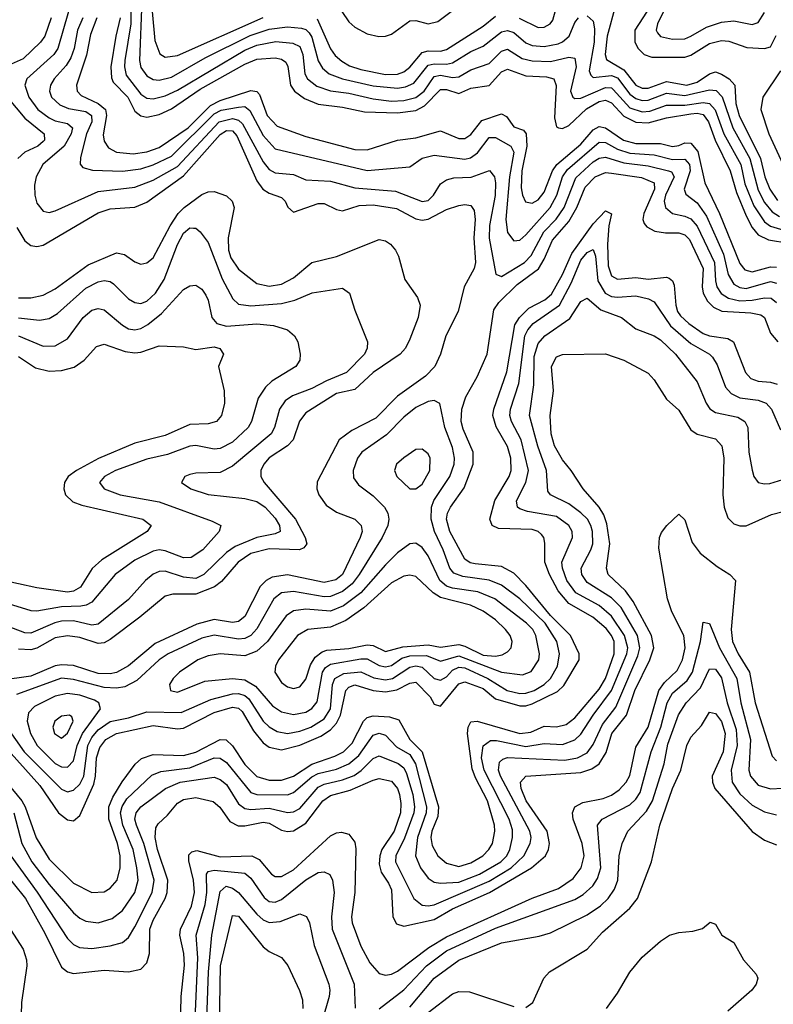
# Model space of a CAD drawing. Header units: inches. Extents: x 501365 to 657855, y 482276 to 547543.
# Tile 385 of 656: x 584474 to 586939, y 506484 to 509704. Entities that reach past the tile are written whole.
import ezdxf

# ---------------------------------------------------------------- set-up
doc = ezdxf.new("R2010")
doc.units = ezdxf.units.IN
doc.header["$MEASUREMENT"] = 0
doc.layers.add('A5580', color=7, linetype='Continuous')

msp = doc.modelspace()

# ---------------------------------------------------------------- linework, layer by layer
at = {"layer": 'A5580', "color": 5}
for points, elevation in [([(584837.2, 509770), (584836.9, 509690), (584817.8, 509570), (584816.5, 509550), (584822.1, 509522.1), (584870, 509460.4), (584890, 509447.6), (584910, 509445.2), (584950, 509455), (584990, 509473.7), (585210, 509603.7), (585250, 509620.6), (585312.1, 509632.1), (585366.9, 509626.9), (585390, 509616), (585399.8, 509590), (585406.6, 509526.6), (585415.7, 509510), (585445.9, 509485.9), (585490, 509470.8), (585550, 509464), (585630, 509444.7), (585690, 509437.4), (585730, 509439.5), (585770, 509449.4), (585797.1, 509470), (585830, 509518.1), (585850, 509522.8), (585890, 509514.2), (585910, 509516.8), (585950, 509539.9), (586010, 509560.6), (586050, 509600.7), (586070, 509606.8), (586117.3, 509577.3), (586150, 509568.9), (586210, 509566.5), (586270, 509580.8), (586290, 509578), (586294.3, 509550), (586275.9, 509470), (586283.8, 509450), (586290, 509445.5), (586310, 509447.3), (586390, 509481.6), (586410, 509480.5), (586415.9, 509475.9), (586470, 509415.9), (586510, 509402.3), (586535.6, 509404.4), (586590, 509423.8), (586650, 509424), (586710, 509432.6), (586730, 509429.8), (586749, 509409), (586777.6, 509330), (586832.9, 509230), (586846.5, 509166.5), (586875.3, 509095.3), (586910, 509042.7), (586930, 509028.2), (587010, 509004.6)], 2440), ([(584873.5, 509766.5), (584866.1, 509570), (584870, 509547.9), (584890, 509519.6), (584910, 509508), (584930, 509505.7), (584970, 509515.6), (585080.9, 509579.1), (585227.7, 509652.3), (585290, 509672.2), (585350, 509680.2), (585395.7, 509675.7), (585410, 509671.8), (585420.9, 509660.9), (585430, 509647), (585450, 509568.8), (585464.7, 509544.7), (585486.7, 509526.7), (585529.3, 509510), (585630, 509487.9), (585710, 509479.5), (585735.8, 509484.2), (585763.3, 509496.7), (585810, 509554.7), (585830, 509559.9), (585870, 509558.2), (585890, 509562.3), (585950, 509599.5), (585990, 509616.6), (586050, 509663.6), (586070, 509668), (586090, 509661.8), (586130, 509628.5), (586150, 509619.8), (586190, 509616.5), (586235.4, 509624.6), (586250, 509630.9), (586271.5, 509650), (586290, 509694), (586301.6, 509710)], 2460), ([(586108.2, 509708.2), (586170, 509677.9), (586190, 509678.9), (586209.6, 509690.4), (586217.5, 509702.5), (586235.1, 509764.9)], 2480), ([(584633.7, 509730), (584598.5, 509610), (584584.8, 509590), (584496.6, 509510), (584490.1, 509490), (584503.3, 509450), (584533.2, 509410), (584570, 509382.8), (584590, 509373.3), (584630, 509364.4), (584646, 509350), (584642, 509330), (584618.9, 509290), (584549.6, 509230), (584527.9, 509190), (584522.3, 509162.3), (584522.8, 509130), (584530, 509103.6), (584550, 509077.7), (584570, 509073.5), (584590, 509078.2), (584730, 509141.4), (584850, 509156.2), (584910, 509178.7), (584990, 509224.1), (585126.8, 509370), (585170, 509381.1), (585190, 509375.4), (585203.1, 509363.1), (585270, 509238.5), (585290, 509213.8), (585310, 509203), (585370, 509198), (585410, 509180.1), (585490, 509175.6), (585570, 509154.1), (585702.8, 509142.8), (585790, 509109.1), (585810, 509112.8), (585828, 509130), (585850, 509167.4), (585870, 509180.5), (585893.8, 509186.2), (585951, 509189), (586010.6, 509210.6), (586026.7, 509190), (586030.5, 509170), (586029.2, 509129.2), (586011.2, 509031.2), (586009.3, 508989.3), (586031.1, 508871.1), (586050, 508864.4), (586124.8, 508910), (586147.6, 508932.4), (586188.3, 509010), (586228.7, 509051.3), (586254.5, 509090), (586293.1, 509186.9), (586350, 509238.9), (586370, 509251.4), (586390, 509254.2), (586450, 509235.9), (586530, 509225.5), (586596.8, 509210), (586605.8, 509205.8), (586614.8, 509190), (586586.5, 509130), (586582.1, 509110), (586586.5, 509090), (586610, 509070.1), (586650, 509061.7), (586670, 509052.3), (586690, 509028.8), (586747, 508910), (586750, 508850), (586754.8, 508830), (586768.6, 508808.6), (586792.8, 508792.8), (586830, 508784.8), (586870, 508786.4), (586910, 508794.2), (586932.7, 508792.7), (586950, 508778.7)], 2340), ([(584907.6, 509730), (584915.3, 509635.3), (584932.5, 509592.5), (584950, 509581.7), (584990, 509586.8), (585270, 509710.5)], 2480), ([(585527.8, 509730), (585550, 509696.2), (585570, 509679.5), (585610, 509657.9), (585648.3, 509648.3), (585670, 509649.7), (585690, 509656.1), (585750, 509699.8), (585770, 509700.7), (585810, 509690.6), (585841.9, 509698.1), (585885.8, 509730)], 2520), ([(586423.5, 509750), (586395.6, 509650), (586388.7, 509590), (586393.3, 509573.3), (586450, 509539.5), (586490, 509489.8), (586510, 509480.3), (586530, 509479.9), (586590, 509501.9), (586656.9, 509490), (586690, 509499.5), (586730, 509526.5), (586750, 509532.7), (586770, 509525.8), (586794.5, 509510), (586813.1, 509490), (586816.8, 509430), (586827.9, 509390), (586897.5, 509250), (586912.1, 509190), (586928, 509150), (586952.6, 509112.6)], 2480), ([(586539.1, 509750), (586486.4, 509670), (586485.9, 509630), (586497.2, 509610), (586517, 509590), (586541.7, 509581.7), (586650, 509581.3), (586670, 509588), (586730, 509625.8), (586770, 509635.9), (586793.7, 509633.7), (586853.2, 509613.2), (586910, 509609.1), (586930, 509615.3), (586948.4, 509651.6)], 2520), ([(586583, 509737), (586560.7, 509690), (586555.7, 509670), (586560.3, 509660.3), (586570, 509648.3), (586610, 509639.5), (586650, 509641.1), (586670, 509649.4), (586721, 509679), (586770, 509695.1), (586810, 509699.9), (586870, 509687.9), (586890, 509694.2), (586910, 509727.1)], 2540), ([(584576.4, 509710), (584555.9, 509650), (584541.9, 509630), (584484.6, 509575.4), (584426, 509550)], 2320), ([(584679.9, 509710), (584663, 509670), (584651.5, 509610), (584640.5, 509579.5), (584625.9, 509554.1), (584586.5, 509510), (584574.7, 509490), (584571.3, 509470), (584578.2, 509450), (584604.8, 509424.8), (584633.7, 509413.7), (584690, 509403.3), (584709, 509390), (584709.2, 509370), (584692.1, 509330), (584672.9, 509252.8), (584671.7, 509231.7), (584680.6, 509220.6), (584711.9, 509211.9), (584810, 509208.7), (584870, 509216), (584910, 509229.3), (584970, 509257.8), (585110, 509396.1), (585132.5, 509407.6), (585190, 509418.1), (585210, 509419.4), (585227.1, 509407.1), (585270, 509324.5), (585310, 509281.3), (585610, 509210.8), (585750, 509222.5), (585790, 509250.6), (585830, 509260.5), (585930, 509247.3), (585948.3, 509251.7), (585971.1, 509268.9), (586010, 509318.5), (586030, 509318.6), (586081, 509290), (586090, 509270), (586075.8, 509190), (586064.3, 509050), (586070, 509007.9), (586090, 508980.8), (586110, 508982.5), (586130, 509000.1), (586209.4, 509090), (586231.2, 509130), (586249.3, 509190), (586265.6, 509214.4), (586370, 509303.6), (586390, 509301.9), (586430, 509280.4), (586470, 509267.8), (586550, 509261.9), (586610, 509246.1), (586650, 509247.7), (586664.7, 509230), (586667.3, 509210), (586647.5, 509150), (586652.7, 509132.7), (586690, 509104.6), (586721.1, 509061.1), (586776.5, 508936.5), (586792.1, 508870), (586810, 508839.2), (586830, 508827.5), (586850, 508825.1), (586930, 508847.7), (586950, 508842.4)], 2360), ([(584726.1, 509710), (584705.1, 509654.9), (584691.9, 509588.1), (584659.2, 509490), (584661.6, 509470), (584675.3, 509455.3), (584730, 509429.6), (584754.1, 509410), (584757.2, 509390), (584746.7, 509326.7), (584750, 509306.2), (584764.2, 509284.2), (584790.6, 509270.6), (584845.4, 509265.4), (584890, 509271.8), (584930, 509286.1), (585025, 509350), (585097.4, 509422.6), (585130, 509439.4), (585230, 509471.9), (585250, 509469.3), (585258.7, 509458.7), (585283.4, 509390), (585315.7, 509355.7), (585410, 509322.1), (585570, 509279.3), (585610, 509278.5), (585709.7, 509310), (585770, 509317.9), (585850, 509339.9), (585910, 509315.3), (585930, 509315.6), (585950, 509328), (585985.6, 509374.4), (586050, 509396.1), (586066.8, 509386.8), (586090, 509353.8), (586122.3, 509342.3), (586130.9, 509330.9), (586132.6, 509290), (586117, 509210), (586114.1, 509154.1), (586118.2, 509130), (586128.5, 509108.5), (586150, 509103.3), (586170, 509114.4), (586190, 509139.3), (586216.7, 509210), (586230.7, 509230), (586310, 509296.9), (586350, 509343.7), (586370, 509354.4), (586390, 509349.8), (586449.3, 509310), (586490, 509298.4), (586570, 509298.9), (586610, 509289.3), (586630, 509292.1), (586650, 509301.2), (586670, 509300.2), (586692.6, 509272.6), (586714.9, 509170), (586763.4, 509070), (586830, 508906.6), (586846, 508886), (586870, 508878.8), (586930, 508895.9), (586950, 508894.8)], 2380), ([(584802.9, 509710), (584788, 509650), (584771.6, 509550), (584773.5, 509513.5), (584779.2, 509499.2), (584827.1, 509450), (584850, 509404.5), (584870, 509389), (584890, 509384.8), (584930, 509393.4), (584970, 509412.1), (585064, 509476), (585210, 509558.4), (585250, 509574.3), (585310, 509579.4), (585330, 509575), (585344.4, 509564.4), (585351, 509551), (585359.4, 509490), (585373, 509470), (585405.5, 509445.5), (585450, 509427.4), (585530, 509417.9), (585602.1, 509402.1), (585710, 509398.7), (585770, 509407.3), (585798, 509422), (585850, 509475.5), (585870, 509475.3), (585910, 509462.4), (585950, 509479.5), (586010, 509488.4), (586050, 509532.8), (586070, 509542.3), (586130, 509519.9), (586197, 509517), (586221.3, 509510), (586228.7, 509488.7), (586223.1, 509383.1), (586230, 509353), (586236.4, 509350), (586250, 509347.7), (586270, 509358.2), (586328.3, 509411.7), (586370, 509436.1), (586390, 509440.5), (586410, 509431.8), (586450, 509388.4), (586490, 509368.9), (586530, 509366.9), (586590, 509382.8), (586670, 509395.4), (586690, 509398.1), (586710, 509393.9), (586727.2, 509370), (586749.4, 509309.4), (586798.6, 509210), (586818.9, 509139), (586850, 509062.7), (586870, 509024.6), (586890, 508999.9), (586923.5, 508983.5), (586990, 508973.4)], 2420), ([(585446.5, 509706.5), (585490, 509608), (585506.2, 509586.2), (585527.8, 509567.7), (585552.9, 509552.9), (585590, 509540.9), (585670, 509524.9), (585710, 509525.2), (585730, 509533), (585750, 509548.5), (585790, 509596.2), (585810, 509601.4), (585850, 509600.5), (585870, 509606.3), (585990, 509682.3), (586030, 509714.8)], 2480), ([(586330, 509716.4), (586350, 509698.5), (586354, 509674), (586352.9, 509630), (586336.9, 509536.9), (586341.8, 509521.8), (586350, 509515.2), (586410, 509521.3), (586430, 509513.8), (586470, 509460.3), (586490, 509445.7), (586510, 509439.9), (586530, 509440.9), (586590, 509463.2), (586650, 509455.8), (586730, 509474), (586752.3, 509472.3), (586772, 509452), (586807.1, 509350), (586862.6, 509250), (586890, 509146.8), (586910, 509105.9), (586935.1, 509075.1), (586959.8, 509059.8)], 2460), ([(586963.2, 509536.8), (586904.9, 509450), (586898, 509410), (586925, 509330), (586976.7, 509216.7)], 2520), ([(584398.7, 509490), (584490, 509382.1), (584553.6, 509330), (584555, 509310), (584550, 509305.1), (584533, 509290), (584490.7, 509270), (584467.4, 509250)], 2320), ([(584464.3, 509024.3), (584490, 508980.1), (584510, 508965.4), (584530, 508962.3), (584550, 508966.9), (584730, 509072.1), (584770, 509085.4), (584850, 509091.1), (584890, 509107.1), (585010, 509193.3), (585130, 509328.6), (585150, 509340.9), (585170, 509339.8), (585183.6, 509323.6), (585250, 509176.9), (585269.4, 509150), (585290, 509136.5), (585330, 509122.6), (585342.6, 509110), (585351.2, 509091.2), (585370, 509073.8), (585450, 509102.6), (585470, 509102.9), (585510, 509083.5), (585530, 509079.1), (585584.3, 509095.7), (585630, 509098.6), (585706.3, 509086.3), (585770, 509053), (585790, 509048.6), (585810, 509051.5), (585870, 509083.1), (585910, 509096.4), (585930, 509099.5), (585950, 509096), (585960.1, 509080.1), (585964.2, 509050), (585959, 508990), (585964.8, 508910), (585961.1, 508890), (585927.6, 508830), (585907.9, 508750), (585867.6, 508670), (585850.3, 508609.7), (585831.6, 508570), (585801.5, 508538.5), (585710, 508472.8), (585639.2, 508400.8), (585560.1, 508359.9), (585519.1, 508330), (585446.9, 508193.1), (585445.8, 508170), (585452.3, 508150), (585476.7, 508116.7), (585510, 508093.5), (585570, 508070.6), (585590.6, 508050), (585593.6, 508030), (585587.9, 508010), (585530, 507889.9), (585507.8, 507872.2), (585470, 507863.1), (585350, 507888.2), (585299.2, 507880.8), (585279.9, 507870), (585260.9, 507850), (585210, 507752.7), (585190, 507735.8), (585170, 507732.8), (585110, 507742.4), (585052.8, 507727.2), (584916.6, 507663.4), (584829.1, 507590.9), (584790, 507569.2), (584770, 507564.4), (584730, 507565.4), (584650, 507591.6), (584610, 507594.6), (584590, 507590.4), (584510, 507556.7), (584410, 507542.7)], 2320), ([(584388, 507368), (584539.5, 507199.5), (584600.3, 507110), (584630, 507087.1), (584650, 507083.9), (584670, 507101), (584716, 507204), (584721.8, 507230), (584725.1, 507290), (584735.9, 507324.1), (584755.4, 507350), (584790.4, 507369.6), (584910, 507395.4), (584990, 507385.3), (585010, 507387.4), (585110, 507437.9), (585170, 507455.9), (585190, 507452.2), (585201.5, 507441.5), (585238.1, 507378.1), (585270, 507339.5), (585290, 507325.4), (585330, 507316.1), (585390, 507331.8), (585458.6, 507361.4), (585490, 507381.1), (585510, 507403.7), (585523.2, 507430), (585541.1, 507510), (585550, 507521.6), (585570, 507528.6), (585630, 507509.8), (585670, 507505.7), (585707.5, 507512.5), (585750, 507534.5), (585770, 507537.2), (585816.5, 507490), (585830, 507465.8), (585850, 507458.6), (585910, 507532.3), (585930, 507538.7), (585990, 507517.3), (586030, 507482.8), (586110, 507460.1), (586130, 507459.9), (586150, 507466.2), (586232.9, 507507.1), (586253.6, 507526.4), (586304.6, 507610), (586304.6, 507630), (586276, 507690), (586210, 507756), (586130, 507853.4), (586090, 507893.9), (586050, 507915.7), (585964.3, 507924.3), (585948, 507928), (585930, 507940.1), (585880.7, 508030), (585870.2, 508070), (585873.4, 508090), (585882.9, 508110), (585927.5, 508172.5), (585956.9, 508250), (585956.9, 508290), (585924.9, 508364.9), (585918.5, 508390), (585920.4, 508430), (585933, 508470), (585970, 508535.8), (586003.4, 508610), (586025.1, 508754.9), (586041.2, 508778.8), (586101.7, 508838.3), (586170.8, 508889.1), (586190, 508920.5), (586217.2, 508982.8), (586270, 509043.4), (586296.8, 509090), (586323.9, 509156.1), (586356, 509190), (586390, 509203.7), (586410, 509202.1), (586507.7, 509187.7), (586549.5, 509170), (586550.8, 509150), (586515.8, 509070), (586512.9, 509050), (586517.2, 509037.2), (586526, 509026), (586551.8, 509011.8), (586586.4, 509006.4), (586630, 509007.1), (586650, 508999.9), (586664.9, 508984.9), (586709.6, 508890), (586706.4, 508830), (586709.5, 508809.5), (586723.5, 508783.5), (586743.9, 508763.9), (586771, 508751), (586865.4, 508745.4), (586898.5, 508738.5), (586910.1, 508730), (586930, 508678.9), (586953.6, 508650)], 2320), ([(584470, 508794.2), (584510, 508794), (584550, 508802.4), (584590, 508824.1), (584698.2, 508901.8), (584790, 508941.9), (584816.2, 508936.2), (584850, 508912.3), (584870, 508904.6), (584890, 508908.6), (584910, 508925.1), (584966, 509030), (584992.2, 509070), (585012.3, 509090), (585070, 509132.3), (585090, 509140.6), (585110, 509141.9), (585150, 509127.8), (585169.3, 509110), (585175.2, 509090), (585155.8, 508990), (585157, 508950), (585164.7, 508924.7), (585190, 508887.8), (585250, 508841.3), (585290, 508832.7), (585330, 508839), (585370, 508859.5), (585430, 508909.6), (585510.5, 508929.5), (585650, 508984.7), (585670, 508980.5), (585687.1, 508970), (585703.2, 508950), (585713, 508930), (585734.1, 508854.1), (585774.8, 508794.8), (585784.3, 508770), (585776.9, 508730), (585750, 508658.9), (585735.6, 508630), (585719, 508610), (585630, 508549.6), (585570, 508495), (585510, 508481.4), (585410, 508418.4), (585388.8, 508391.2), (585368.8, 508330), (585349.8, 508310.2), (585289.4, 508270.6), (585272.5, 508250), (585263.1, 508230), (585262.1, 508210), (585273.6, 508190), (585376.2, 508070), (585407.4, 508010), (585413.2, 507990), (585403.6, 507976.4), (585389.4, 507970.6), (585290, 507974), (585230, 507958.1), (585188.3, 507930), (585133.4, 507866.6), (585111.3, 507848.7), (585050, 507825.4), (584974.7, 507825.3), (584950, 507818.5), (584866.8, 507750), (584770, 507676.5), (584750, 507666.3), (584730, 507664.2), (584670, 507683.4), (584630, 507688.7), (584590, 507682.7), (584530, 507649.1), (584510, 507643.3), (584470, 507645.3)], 2280), ([(584414.5, 507230), (584480.2, 507150), (584491.3, 507130), (584528, 507028), (584570, 506958.7), (584650, 506880.5), (584710, 506850.1), (584750, 506852.3), (584770, 506863.5), (584792.5, 506890), (584802.1, 506930), (584802, 506970), (584793.5, 507010), (584765.8, 507090), (584765.8, 507130), (584778.6, 507161.4), (584808.5, 507211.5), (584851.1, 507268.9), (584872.5, 507287.5), (584910, 507300.9), (585010, 507297.2), (585050, 507309.1), (585130, 507349.8), (585148.9, 507348.9), (585170, 507328.8), (585210, 507268.8), (585250, 507228.5), (585290, 507216.9), (585330, 507216.5), (585370, 507230.5), (585430, 507269.8), (585504.9, 507295.1), (585532.9, 507310), (585561.8, 507338.2), (585599, 507410), (585610, 507421.5), (585630, 507427.9), (585683.6, 507423.6), (585714, 507414), (585749.8, 507350), (585790.4, 507310), (585843.8, 507130), (585841.8, 507098.2), (585821.9, 507050), (585818.7, 507030), (585823.3, 507003.3), (585842, 506970), (585870, 506945.9), (585910, 506934.7), (585950, 506946.4), (585988.8, 506970), (586009, 506990), (586020.8, 507010), (586028.3, 507050), (586026.9, 507070), (586003.9, 507150), (585964.5, 507224.5), (585953.8, 507253.8), (585938.7, 507370), (585940.6, 507390), (585950, 507407.8), (585970, 507410.4), (586110, 507369.2), (586146, 507374), (586190, 507393.2), (586230, 507391.4), (586261.4, 507398.6), (586290, 507420.4), (586370, 507514.7), (586390, 507550), (586418.6, 507630), (586418.9, 507670), (586410.4, 507690), (586392.8, 507712.8), (586348.7, 507750), (586270, 507794.8), (586235.7, 507835.7), (586206.9, 507890), (586191.8, 507930), (586192, 507992), (586188.7, 508010), (586180.5, 508020.5), (586169.9, 508029.9), (586150, 508036.4), (586040.2, 508040.2), (586019.9, 508050), (586012.1, 508070), (586028.2, 508131.8), (586074.8, 508210), (586081.3, 508230), (586080.3, 508270), (586070, 508308.2), (586032.3, 508372.3), (586021.4, 508410), (586024.6, 508430), (586067.8, 508552.2), (586093.8, 508706.2), (586109.4, 508730), (586139.6, 508760.4), (586191.9, 508788.1), (586213.8, 508806.2), (586249.7, 508870.3), (586280.6, 508939.4), (586350, 509036.6), (586390, 509078.9), (586409.4, 509069.4), (586401.1, 509030), (586397.2, 508970), (586399.3, 508899.3), (586410, 508866.4), (586430, 508855.1), (586490, 508860.7), (586530, 508855.5), (586590, 508862.1), (586598.2, 508858.2), (586609.7, 508849.7), (586615.2, 508835.2), (586620.5, 508770), (586625.7, 508750), (586635.3, 508735.3), (586663, 508710), (586710, 508677.7), (586730.2, 508670.2), (586790, 508661.4), (586809.5, 508650), (586847.9, 508550), (586866.3, 508530), (586890, 508521.8), (586930, 508519), (586951.9, 508511.9)], 2280), ([(584470, 508728.9), (584538.4, 508721.6), (584570, 508726.1), (584597.4, 508742.6), (584690, 508825.6), (584730, 508846.5), (584750, 508850.5), (584770, 508847.2), (584780.4, 508840.4), (584830, 508790.7), (584850, 508778.8), (584870, 508776), (584890, 508783.3), (584917.9, 508810), (584946.1, 508853.9), (584990, 508968.6), (585010, 509005.5), (585030, 509022.8), (585042.5, 509022.5), (585050, 509021.8), (585064.2, 509010), (585090, 508975.6), (585136.1, 508856.1), (585171.1, 508791.1), (585190, 508773.5), (585230, 508767.7), (585330, 508775.6), (585373.5, 508786.5), (585430.1, 508810.1), (585530, 508826.3), (585552.6, 508810), (585570, 508753.4), (585611.2, 508650), (585611, 508630), (585601.3, 508610), (585542.7, 508550), (585477, 508523), (585430, 508497.4), (585366.2, 508473.8), (585342.6, 508457.4), (585324.2, 508430), (585307.6, 508370), (585296.1, 508350), (585170, 508244.1), (585130, 508222.6), (585050, 508220.9), (585030, 508216.1), (585014, 508210), (585002.6, 508190), (585033.7, 508170), (585090, 508150.8), (585210, 508138.1), (585250, 508128.3), (585277, 508110), (585310, 508074.1), (585324, 508050), (585326.3, 508030), (585310, 508022.3), (585249, 508011), (585178.4, 507981.6), (585150, 507961.6), (585076.1, 507890), (585050, 507877), (585010, 507880.4), (584950, 507900.5), (584930, 507899.1), (584910, 507890.8), (584885.3, 507870), (584830, 507808.1), (584730, 507726.8), (584710, 507724), (584650, 507737.5), (584610, 507736.9), (584588.2, 507731.8), (584510, 507697.7), (584490, 507699.1), (584430, 507722.2)], 2260), ([(584454.8, 507110), (584481.1, 507010), (584513.3, 506950), (584570, 506875.9), (584650, 506783.4), (584670, 506765.4), (584690, 506755.5), (584730, 506751), (584775.7, 506764.3), (584810, 506791.1), (584850.2, 506850), (584861.2, 506890), (584856.9, 506930), (584845.2, 506990), (584811.6, 507070), (584803.8, 507110), (584808.6, 507131.4), (584824.2, 507155.8), (584906.5, 507233.5), (584935, 507245), (585030, 507257.9), (585110, 507289.8), (585130, 507289.1), (585150, 507275.2), (585230, 507176.3), (585250, 507169.8), (585350, 507169.5), (585370, 507176.5), (585430, 507227.4), (585450, 507238.6), (585510, 507253.5), (585550.7, 507270), (585582.7, 507297.3), (585630, 507364.5), (585650, 507370.4), (585670, 507364.3), (585706.1, 507326.1), (585750, 507301.3), (585768.7, 507270), (585804.7, 507130), (585803.9, 507110), (585775, 507030), (585768.6, 506970), (585784.5, 506930), (585810, 506896.4), (585830, 506883.8), (585850, 506880.4), (585910, 506883.4), (585978, 506910), (586047.7, 506950), (586067.7, 506970), (586077.7, 506990), (586085.9, 507030), (586085.6, 507054.4), (586075.4, 507090), (585992.9, 507250), (585985, 507290), (585990.2, 507329.8), (586013.6, 507346.4), (586033.7, 507346.3), (586130, 507326.8), (586190, 507337.4), (586250, 507333.8), (586290, 507348.7), (586310, 507367.9), (586349.7, 507430), (586410, 507509.7), (586459.9, 507630), (586463.6, 507650), (586452.5, 507690), (586410, 507753.4), (586370, 507787.8), (586292.9, 507830), (586263.8, 507870), (586249.2, 507910), (586247.9, 507930), (586282.2, 508010), (586281.1, 508030), (586270.8, 508050), (586230, 508078.7), (586135.2, 508095.2), (586110, 508104.3), (586102.5, 508110), (586099.2, 508130), (586129.5, 508190.5), (586138.7, 508230), (586114.3, 508330), (586082.9, 508390), (586077.4, 508410), (586079.2, 508430), (586106.4, 508513.6), (586126.5, 508670), (586136.3, 508690), (586153.8, 508710), (586240.1, 508770), (586278.2, 508841.8), (586310, 508916.9), (586330, 508942.7), (586350, 508952.7), (586357.8, 508930), (586365.4, 508850), (586389, 508809), (586410, 508798.4), (586430, 508796.5), (586490, 508800.7), (586530.9, 508790.9), (586550, 508780.7), (586602.7, 508702.7), (586670, 508644.4), (586730.3, 508610.3), (586740.1, 508600.1), (586755.3, 508575.3), (586782.6, 508502.6), (586801.4, 508481.4), (586830, 508467.6), (586890, 508459.7), (586916.4, 508450), (586933.5, 508430), (586962.4, 508362.4)], 2260), ([(584470, 508670.3), (584550, 508636.3), (584590, 508637.7), (584630, 508660.4), (584681.1, 508730), (584710, 508754.3), (584730, 508759.6), (584750, 508755.1), (584810, 508704.5), (584830, 508692.8), (584850, 508689.7), (584870, 508694.2), (584893, 508707), (584937.2, 508742.8), (585010, 508822), (585030, 508834), (585050, 508835.5), (585070, 508822.9), (585082.6, 508802.6), (585090, 508787), (585102.2, 508730), (585119, 508710), (585150, 508702), (585250, 508709.7), (585304.2, 508704.2), (585350, 508689.1), (585373.1, 508670), (585383.6, 508650), (585391.7, 508610), (585390.3, 508590), (585376.9, 508570), (585298.8, 508521.2), (585277.7, 508502.3), (585254.3, 508465.7), (585232.2, 508390), (585221.5, 508370), (585170, 508321.8), (585130, 508301.5), (585110, 508299.2), (585050, 508311.1), (585030, 508309.5), (584957.7, 508282.3), (584890, 508266.7), (584786.7, 508230), (584751, 508210), (584735, 508190), (584750.3, 508170), (584802.8, 508150), (584930, 508126.8), (585103.9, 508063.9), (585132, 508050), (585126, 508030), (585072.5, 507970), (585034.4, 507945.6), (585010, 507943.6), (584950, 507967.4), (584930, 507969.9), (584910, 507966), (584850, 507936.8), (584786.3, 507890), (584710, 507798.9), (584691.2, 507788.8), (584674.2, 507785.8), (584610, 507784.1), (584530, 507769.9), (584511, 507771), (584330, 507826.8)], 2240), ([(584444.9, 506970), (584530.5, 506850.5), (584630, 506698.8), (584650, 506679.4), (584669.8, 506669.8), (584710, 506666.6), (584770, 506675.4), (584810, 506686.6), (584830, 506702.6), (584850, 506737.2), (584906.7, 506850), (584913.2, 506890), (584879.7, 507010), (584855.4, 507070), (584850.6, 507090), (584854.2, 507110), (584870, 507130.1), (584950.9, 507190), (584998.7, 507210), (585110, 507226.9), (585130, 507219.7), (585150, 507203.3), (585190, 507139.2), (585210, 507124.1), (585230, 507120.7), (585290, 507125.4), (585350, 507111.6), (585370, 507113.9), (585390, 507124.6), (585450, 507193.8), (585470, 507204.5), (585530, 507218.1), (585567.5, 507232.5), (585591.2, 507248.8), (585630, 507287.7), (585650, 507296.1), (585711.6, 507271.6), (585730, 507257.2), (585739, 507239), (585760, 507170), (585765.7, 507130), (585763, 507110), (585732.8, 507027.2), (585704.1, 506970), (585703.5, 506950), (585763, 506830), (585790, 506808), (585810, 506805.7), (585830, 506809.5), (586010, 506886.9), (586081.4, 506930), (586123.1, 506970), (586143.8, 507010), (586146.6, 507030), (586143.2, 507050), (586046.6, 507230), (586040.1, 507250), (586043.7, 507276.3), (586054, 507286), (586070, 507291.1), (586257.6, 507282.4), (586298.6, 507290), (586330, 507306.7), (586350, 507333.3), (586380.5, 507399.5), (586424.1, 507456), (586496.6, 507623.4), (586503.1, 507650), (586494.8, 507690), (586441.5, 507781.5), (586410, 507813.3), (586330, 507863.5), (586312.5, 507890), (586310.3, 507910), (586342.2, 507970), (586348.3, 507990), (586348.1, 508030), (586341.8, 508050), (586330.9, 508070), (586310, 508091.6), (586270, 508120.3), (586209.9, 508149.9), (586201.9, 508161.9), (586197.1, 508230), (586169, 508309), (586141.6, 508410), (586156, 508510), (586157.4, 508602.6), (586170, 508644.8), (586191.4, 508670), (586273.9, 508726.1), (586310, 508782.2), (586330, 508793.6), (586375.4, 508755.3), (586442.8, 508730), (586490, 508692.9), (586550, 508669.6), (586570, 508656.9), (586619.1, 508610), (586690, 508519.3), (586719.2, 508450), (586731.3, 508431.3), (586750, 508419.2), (586823.5, 508403.5), (586846.4, 508390), (586856.1, 508370), (586859.4, 508290), (586870, 508230.6), (586876, 508210), (586890, 508190.2), (586910, 508185.5), (586927.4, 508187.4), (586970, 508200.7)], 2240), ([(584470, 508602.1), (584525, 508565), (584570, 508553.9), (584610, 508556.5), (584652, 508568), (584684.7, 508590), (584725.3, 508634.7), (584750, 508642.5), (584818.9, 508618.9), (584850, 508613.9), (584870, 508616.5), (584930, 508637.3), (585010, 508634), (585050, 508625.2), (585110, 508634), (585128.5, 508628.5), (585140.3, 508610), (585123.8, 508570), (585142.2, 508490), (585143.8, 508450), (585133.8, 508410), (585117.3, 508390), (585090, 508382.5), (585030, 508379.7), (584950, 508344.2), (584850, 508319.4), (584731.5, 508268.5), (584659.5, 508230), (584632.2, 508210), (584619.9, 508190), (584617.6, 508170), (584623.9, 508150), (584647.6, 508127.6), (584676.6, 508116.6), (584877, 508070), (584903.6, 508050), (584891.1, 508030), (584742.5, 507937.5), (584710.8, 507909.2), (584672.3, 507847.7), (584650, 507835.3), (584630, 507831.4), (584530, 507845.7), (584410, 507872.5)], 2220), ([(584411.9, 506930), (584492.3, 506830), (584556.4, 506716.4), (584610, 506605.5), (584630, 506590.1), (584650, 506585.4), (584750, 506595.4), (584830, 506590.1), (584870, 506599.5), (584890, 506619.2), (584898.3, 506650), (584899.6, 506730), (584910, 506759.1), (584949.7, 506830), (584956.5, 506850), (584958.5, 506890), (584924.1, 506990), (584916.8, 507030), (584919, 507061), (584926.2, 507073.8), (584957.6, 507102.4), (584990, 507141.5), (585010, 507154.1), (585050, 507160.1), (585106.8, 507146.8), (585128.4, 507128.4), (585161.6, 507081.6), (585188.2, 507068.2), (585210, 507067.5), (585270, 507080.2), (585290, 507076.8), (585330, 507053.7), (585350, 507048.7), (585370, 507051), (585410, 507076.9), (585465.1, 507150), (585490, 507166.6), (585555.3, 507184.7), (585630, 507217.5), (585650, 507222.1), (585690, 507213.4), (585709.6, 507190), (585716.1, 507170), (585721.1, 507141.1), (585719.9, 507110), (585699.2, 507050), (585658.5, 506990), (585651.6, 506970), (585650, 506942), (585656.2, 506916.2), (585680.7, 506880.7), (585690, 506858), (585694.4, 506770), (585707, 506747), (585730, 506739.7), (585830, 506761.4), (585890, 506796.5), (586010.5, 506849.5), (586148.3, 506930), (586194.2, 506970), (586204.2, 506990), (586207.5, 507010), (586199.4, 507050), (586130.5, 507150), (586114.2, 507190), (586112.4, 507210), (586130, 507230.4), (586310, 507242.6), (586346, 507254), (586369.6, 507270.4), (586392.1, 507307.9), (586410.7, 507370), (586458.7, 507430), (586486.1, 507510), (586534.8, 507610), (586547.9, 507650), (586541.2, 507690), (586481, 507801), (586455.6, 507835.6), (586398.7, 507890), (586393.8, 507910), (586404.5, 507990), (586395, 508055), (586384.9, 508084.9), (586369.3, 508109.3), (586316.9, 508170), (586278.1, 508230), (586250, 508264), (586223.4, 508310), (586212.4, 508350), (586209.5, 508410), (586220.6, 508490), (586213.4, 508570), (586230, 508601.5), (586250, 508608.6), (586390, 508611), (586450, 508590.1), (586530, 508547.8), (586550, 508526.4), (586590, 508462.7), (586630, 508426.7), (586670, 508362.7), (586690, 508348.6), (586750, 508333.1), (586770.8, 508310.8), (586777.4, 508270), (586774.2, 508150), (586778.2, 508110), (586790, 508075), (586810, 508055.6), (586830, 508049.2), (586850, 508049.2), (586933.8, 508086.2), (587010, 508105.5)], 2220), ([(584431.5, 507390), (584487.9, 507310), (584610, 507188), (584630, 507179), (584650, 507183.9), (584670, 507204.2), (584683, 507230), (584696.6, 507330), (584710, 507357), (584730, 507381.4), (584770, 507409.1), (584830, 507420.7), (584890, 507440.3), (585002.1, 507437.9), (585098.7, 507481.3), (585170, 507499.5), (585190, 507500.3), (585210, 507494.4), (585223.3, 507483.3), (585269.8, 507410), (585290, 507391.1), (585316.2, 507376.2), (585350, 507369.5), (585390, 507377), (585425.9, 507390), (585470, 507417.8), (585490.2, 507450), (585497.3, 507530), (585504.4, 507550), (585533.7, 507566.3), (585590, 507571.8), (585632.1, 507552.1), (585670, 507544.9), (585693.2, 507550), (585750, 507586.6), (585770, 507590.7), (585790, 507586.7), (585830, 507549.1), (585850, 507543.8), (585870, 507554.5), (585890, 507576.7), (585910, 507586.9), (585930, 507583.9), (586005.4, 507550), (586068.5, 507510), (586110, 507500.8), (586130, 507501.3), (586156.6, 507510), (586190.1, 507529.9), (586210, 507549.4), (586232.9, 507590), (586239.4, 507630), (586231.5, 507670), (586193, 507730), (586110, 507810.2), (586050, 507855), (586010, 507871.5), (585923, 507883), (585894, 507894), (585880.9, 507910), (585859.7, 507970), (585830.4, 508030), (585819.8, 508070), (585820.9, 508110), (585828.8, 508131.2), (585881, 508210), (585894.6, 508250), (585896.5, 508270), (585890, 508304.5), (585865.1, 508370), (585848.7, 508448.7), (585830, 508458.8), (585810, 508455.2), (585770, 508435.8), (585730, 508403.9), (585674.1, 508345.9), (585592.6, 508290), (585578.8, 508270), (585564.2, 508230), (585565.9, 508205.9), (585582.6, 508182.6), (585630, 508147.3), (585667.3, 508110), (585678.1, 508090), (585681, 508070), (585677.8, 508050), (585659.5, 508010), (585584.7, 507890), (585561, 507859), (585530, 507834.4), (585490, 507817.7), (585470, 507816.1), (585370, 507833.9), (585330, 507829.1), (585305.4, 507810), (585250, 507711.4), (585230, 507689.6), (585210, 507679.9), (585190, 507678.1), (585110, 507691.5), (585070, 507681.9), (584959.1, 507630), (584929.7, 507610), (584857.1, 507542.9), (584817.4, 507522.6), (584790, 507517.6), (584750, 507520.1), (584650, 507546.3), (584610, 507550.4), (584463.1, 507496.9)], 2340), ([(585000.1, 506410), (585001.7, 506510), (585012.5, 506612.5), (585011.1, 506650), (584998.1, 506710), (584999.7, 506730), (585035.5, 506804.5), (585045.6, 506850), (585042.5, 506890), (585026.8, 506953.2), (585027.4, 506972.7), (585036.8, 506983.2), (585052.7, 506987.3), (585130, 506966), (585232.8, 506970), (585257.6, 506957.6), (585297.6, 506910), (585310, 506902.2), (585330, 506902.4), (585370, 506923.3), (585490, 507035.1), (585510, 507045), (585526.8, 507046.8), (585550, 507040.2), (585570, 507014.6), (585572.9, 506992.9), (585570.3, 506849.7), (585558.9, 506770), (585561.1, 506750), (585590, 506674.2), (585619.6, 506619.6), (585650, 506585.3), (585670, 506579.3), (585690, 506582.8), (585710, 506592.8), (585811.8, 506670), (585870, 506704.4), (586150, 506831.1), (586237, 506863), (586284.7, 506895.3), (586311, 506930), (586320.2, 506970), (586314.1, 507010), (586285, 507090), (586282.1, 507110), (586289.4, 507130), (586316.5, 507143.5), (586382.9, 507157.1), (586410, 507167.6), (586435.1, 507184.9), (586457.7, 507210), (586470, 507232.2), (586490, 507325.4), (586529.8, 507390.2), (586565.3, 507510), (586583.3, 507536.7), (586624.7, 507575.3), (586642.4, 507610), (586650.8, 507650), (586647.1, 507690), (586607.6, 507767.6), (586592.8, 507810), (586564.6, 507975.4), (586567.4, 508010), (586573.6, 508026.4), (586591.3, 508050), (586630, 508086.7), (586650, 508068.2), (586674.1, 507994.1), (586699.5, 507959.5), (586755.5, 507915.5), (586797.3, 507890), (586815.2, 507870), (586801.9, 507710), (586805.4, 507670), (586824, 507630), (586861.9, 507570), (586880.2, 507470), (586935.8, 507295.8), (586950, 507280.1)], 2180), ([(585650, 506469.1), (585730, 506531.9), (585804.3, 506610), (585870, 506658.9), (586030, 506732.9), (586290, 506826.6), (586317.2, 506842.8), (586348.5, 506871.5), (586364.4, 506895.6), (586374.9, 506930), (586363.9, 507070), (586379.1, 507090), (586470, 507136.6), (586490, 507154.5), (586503.2, 507176.8), (586539.2, 507310), (586571, 507390), (586592.2, 507470), (586610, 507501), (586657.5, 507542.5), (586674.4, 507570), (586700.6, 507670), (586710, 507734), (586730, 507728.9), (586763.7, 507650), (586820.2, 507550), (586832.7, 507470), (586864.2, 507350), (586859.2, 507250), (586864.2, 507230), (586890, 507200.3), (586930, 507188.9), (586970, 507190.5)], 2160), ([(585750, 506474.7), (585830, 506569.3), (585910, 506628.2), (586050, 506685.5), (586173, 506707), (586210, 506717.4), (586330, 506776.2), (586373.8, 506806.2), (586399.5, 506830), (586419.5, 506860.5), (586430.3, 506890), (586434.8, 506970), (586444.6, 507010), (586463.6, 507050), (586524.8, 507115.2), (586544.1, 507150), (586582.3, 507270), (586594.3, 507334.3), (586629, 507431), (586654.7, 507470), (586701.2, 507518.8), (586730, 507581.4), (586750, 507580.1), (586770, 507552), (586788.3, 507470), (586817.5, 507382.5), (586820.7, 507330), (586801.6, 507250), (586805.1, 507210), (586830, 507172.5), (586870, 507135.7), (586910, 507113.4), (586950, 507103.4)], 2140), ([(586130, 506474), (586153, 506490), (586188.2, 506570), (586206.9, 506590), (586330, 506663.9), (586380.2, 506719.8), (586470, 506798.5), (586494.8, 506830), (586541.1, 506950), (586568.3, 507070), (586610, 507189.3), (586636.5, 507250), (586656.3, 507330), (586670, 507357.6), (586704.7, 507395.3), (586730, 507439.7), (586750, 507434.8), (586770, 507409.4), (586781.6, 507370), (586774.8, 507310), (586739.8, 507230), (586740.2, 507210), (586748.3, 507190), (586869.6, 507049.6), (586910, 507020.8), (586950, 507005.6)], 2120), ([(585046.2, 506410), (585056.2, 506636.2), (585051.2, 506710), (585080, 506810), (585085.6, 506850), (585084.3, 506910), (585090, 506918.1), (585110, 506923), (585210, 506912.4), (585230, 506896.6), (585273.9, 506833.9), (585290, 506820.7), (585310, 506818.4), (585330, 506826.7), (585410, 506890.8), (585450, 506915.3), (585470, 506917.1), (585488.6, 506908.6), (585497.3, 506890), (585502.6, 506850), (585493.6, 506770), (585495.8, 506730), (585567.7, 506550), (585571.1, 506471.1)], 2160), ([(585081.4, 506310), (585091.7, 506590), (585102.5, 506710), (585130, 506853.2), (585148.7, 506870), (585170, 506863.9), (585190, 506849.3), (585250, 506778.5), (585270, 506760.4), (585290, 506751.1), (585325.4, 506754.6), (585390, 506779.8), (585411.7, 506771.7), (585421.3, 506750), (585436.7, 506676.7), (585484.8, 506550), (585488, 506530), (585486.5, 506510), (585463.8, 506430)], 2140), ([(584403.4, 506790), (584484.9, 506664.9), (584496.4, 506630), (584497.4, 506610), (584479.9, 506490), (584478.4, 506450)], 2180), ([(585125.8, 506350), (585131, 506610), (585170, 506774.7), (585190, 506772.2), (585270, 506671.9), (585290, 506656.6), (585330, 506637.4), (585350.5, 506610.5), (585389.2, 506529.2), (585398.7, 506498.7), (585399.9, 506470)], 2120), ([(586393, 506470), (586430, 506520.6), (586470, 506589.4), (586510, 506638.1), (586570, 506690.1), (586599.8, 506710), (586630, 506719.3), (586676.4, 506723.6), (586707.9, 506732), (586732.8, 506752.8), (586750, 506746), (586770.4, 506710.4), (586810, 506686), (586842, 506630), (586883.1, 506583.1), (586888.2, 506570), (586883.1, 506550), (586868.5, 506530), (586790, 506462)], 2080), ([(585810, 506457.2), (585890, 506518.9), (585910, 506525.6), (585944.8, 506524.8), (586090, 506476.5)], 2120)]:
    msp.add_lwpolyline(points, dxfattribs=dict(at, elevation=elevation))
for points, elevation in [([(585790, 508299.3), (585770, 508297.8), (585730, 508271.5), (585706.9, 508250), (585699.7, 508230), (585707.3, 508210), (585750, 508170.2), (585770, 508170.2), (585790, 508185.1), (585815.5, 508230), (585816.1, 508270), (585810, 508284)], 2360), ([(585770, 507991.9), (585750, 507989.9), (585710, 507960.2), (585670, 507921.5), (585590.3, 507829.7), (585533, 507787), (585490, 507770), (585410, 507775.9), (585369.1, 507770.9), (585345.5, 507754.5), (585284, 507670), (585250, 507639.2), (585210, 507623.1), (585130, 507629.9), (585090, 507624), (585056.9, 507610), (584996.2, 507570), (584975.4, 507550), (584963.8, 507530), (584967.1, 507510), (584990, 507504.7), (585079.2, 507540.8), (585170, 507549.2), (585210, 507545.4), (585244.8, 507524.8), (585300.5, 507460.5), (585330, 507440.1), (585370, 507431.9), (585410, 507439.5), (585430, 507451.5), (585446.6, 507473.4), (585464.4, 507570), (585474.4, 507585.6), (585490, 507596.7), (585590, 507614.3), (585610, 507613.7), (585650, 507591.6), (585670, 507587.5), (585690, 507592.3), (585724.3, 507615.7), (585750, 507623.5), (585804.7, 507624.7), (585850, 507606.2), (585910, 507623.1), (586050, 507570.3), (586118.7, 507561.3), (586147.3, 507572.7), (586172.4, 507610), (586174.2, 507630), (586162, 507690), (586152.6, 507710), (586131.3, 507730), (586028.3, 507810), (585973.1, 507833.1), (585890, 507844.6), (585870, 507851.3), (585848.6, 507870), (585810, 507951.1), (585790, 507978)], 2360), ([(585750, 507887.6), (585730, 507884.3), (585690, 507862.5), (585599.6, 507780.4), (585540.8, 507739.2), (585490, 507717.6), (585416, 507710), (585382.7, 507690), (585320.9, 507610), (585310.1, 507590), (585308.3, 507570), (585330, 507536.3), (585350, 507521.9), (585370, 507517), (585390, 507522.1), (585410, 507547.7), (585425.4, 507594.6), (585440.6, 507619.4), (585463.3, 507636.7), (585478.4, 507641.6), (585550, 507647.2), (585610, 507659.2), (585630, 507657.5), (585670, 507637.7), (585727.2, 507652.8), (585810, 507659.7), (585850, 507651.7), (585910, 507660.5), (585930, 507655.3), (585990, 507626.2), (586030, 507623), (586052.7, 507627.3), (586070, 507636.6), (586081.9, 507650), (586085, 507670), (586077.9, 507690), (586063.1, 507710), (586030, 507741.3), (585990.4, 507770), (585948.9, 507788.9), (585850, 507814.8), (585826.2, 507830), (585770, 507883.2)], 2380), ([(584630, 507500.6), (584590, 507492), (584522.1, 507457.9), (584502.9, 507437.1), (584497.8, 507410), (584508.8, 507370), (584530.4, 507330), (584590, 507271.8), (584610, 507260.9), (584630, 507259.1), (584650, 507279.8), (584661.4, 507330), (584678.9, 507370), (584737.5, 507450), (584732.1, 507470), (584718.2, 507478.2), (584670, 507495)], 2360), ([(584636.2, 507430), (584610, 507426.3), (584588.3, 507410), (584582, 507390), (584587.1, 507370), (584610, 507354.3), (584630, 507370.2), (584648.2, 507410), (584644, 507424)], 2380)]:
    msp.add_lwpolyline(points, close=True, dxfattribs=dict(at, elevation=elevation))

doc.saveas('drawing.dxf')
